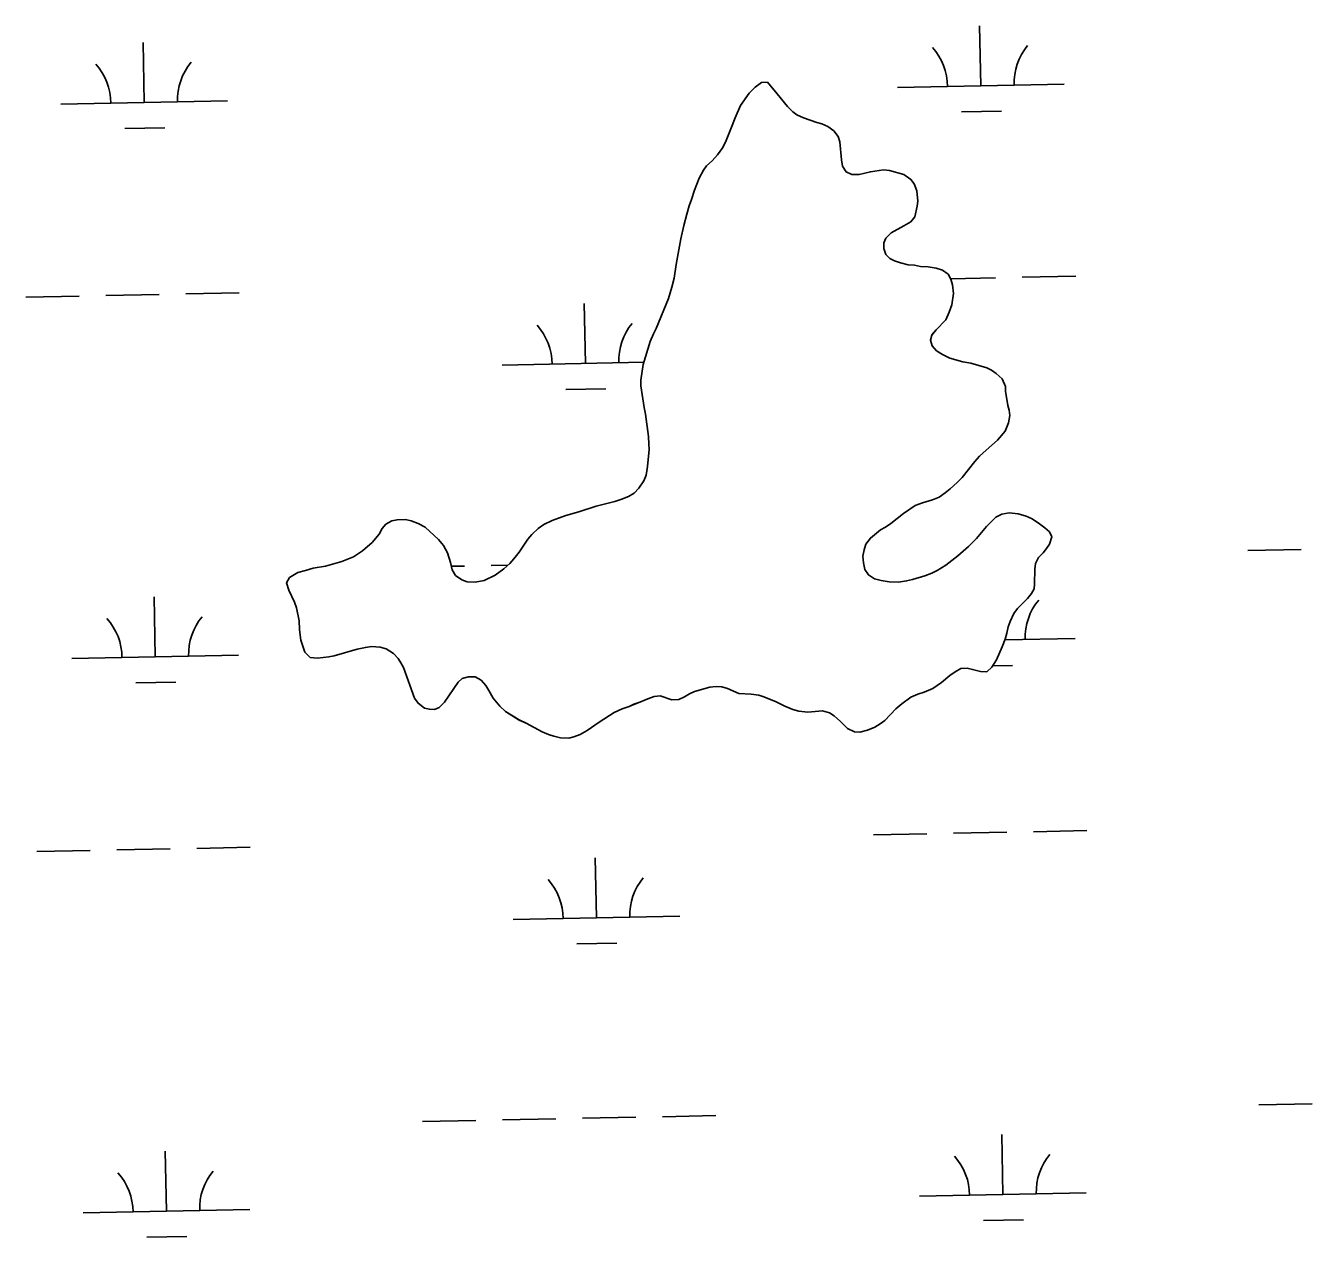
# Model space of a CAD drawing. Extents: x 3989314 to 4027622, y 243956 to 270014.
# Drawn here: x 4013453 to 4014224, y 260715 to 261442 of the extents above; entities that cross this region are included whole.
import ezdxf

# ---------------------------------------------------------------- set-up
doc = ezdxf.new("R2010")
doc.units = 0
doc.layers.add('V-TOPO-SHOR', color=7, linetype='Continuous')
doc.layers.add('V-WETL-SWMP', color=7, linetype='Continuous')

msp = doc.modelspace()

# ---------------------------------------------------------------- linework, layer by layer
at = {"layer": 'V-TOPO-SHOR'}
for points in [[(4013840.38, 261285.47), (4013841.65, 261290.77), (4013843, 261299.13), (4013845.84, 261314.5), (4013847.56, 261322.46), (4013849.25, 261329.29), (4013850.7, 261334.21), (4013852.13, 261337.99), (4013853.98, 261343.66), (4013856.82, 261350.83), (4013859.42, 261355.73), (4013861.19, 261358.17), (4013864.5, 261361.33), (4013867.83, 261364.87), (4013870.98, 261369.18), (4013872.99, 261373.51), (4013875.83, 261380.49), (4013878.28, 261387.11), (4013881.5, 261394.46), (4013886.64, 261401.77), (4013890.35, 261405.5), (4013894.04, 261408.27), (4013897.66, 261408.37)], [(4013897.66, 261408.37), (4013903.59, 261401.37), (4013909.7, 261393.79), (4013912.86, 261390.66), (4013915.3, 261388.89), (4013919.26, 261387.07), (4013927.39, 261384.21), (4013930.42, 261383.38), (4013934, 261381.76), (4013937.56, 261379.2), (4013940.15, 261375.9), (4013941.02, 261372.64), (4013942.1, 261361.93), (4013942.77, 261358.11), (4013944.98, 261354.62), (4013948.37, 261353.02), (4013952.75, 261353.1), (4013959.46, 261354.66), (4013967.31, 261355.8), (4013970.92, 261355.52), (4013979.44, 261353.03), (4013983.75, 261350.07), (4013985.79, 261347.54), (4013987.21, 261343.32), (4013987.82, 261337.01), (4013987.56, 261333.97), (4013986.07, 261327.71), (4013983.71, 261324.72), (4013979.46, 261322.15), (4013971.92, 261317.95), (4013968.8, 261314.78), (4013967.58, 261311.95), (4013967.51, 261308.72), (4013968.75, 261305.06), (4013971.18, 261302.72), (4013974, 261301.31), (4013977.59, 261300.08), (4013982.14, 261298.83), (4013985.94, 261298.55), (4013989.55, 261297.89), (4013994.12, 261297.59), (4013998.87, 261296.9), (4014002.65, 261295.67), (4014006.02, 261293.3), (4014007.66, 261290.21), (4014008.72, 261286.76), (4014009.36, 261281.59), (4014008.25, 261274.76), (4014006.62, 261270.41), (4014004.6, 261265.89), (4013998.93, 261259.92), (4013996.38, 261256.75), (4013995.54, 261253.71), (4013996.6, 261250.26), (4013999.2, 261247.34), (4014002.76, 261244.96), (4014007.1, 261242.76), (4014014.86, 261240.67), (4014019.79, 261239.79), (4014029.26, 261237.08), (4014032.08, 261235.68), (4014034.9, 261233.71), (4014038.44, 261230.38), (4014040.43, 261225.95), (4014040.55, 261222.9), (4014041.2, 261218.31), (4014041.87, 261214.48), (4014042.75, 261211.6), (4014043.06, 261208.54), (4014042.38, 261203.98), (4014040.35, 261199.07), (4014035.65, 261193.66), (4014028.83, 261187.72), (4014024.93, 261184.01), (4014022.19, 261180.83), (4014014.52, 261171.29), (4014011.59, 261168.31), (4014007.31, 261164.41), (4014004.39, 261162.01), (4014000.71, 261159.43), (4013996.67, 261157.81), (4013990.71, 261156.05), (4013986.29, 261154.44), (4013979.31, 261149.65), (4013975.43, 261146.69), (4013971.73, 261143.73), (4013968.44, 261141.52), (4013965.54, 261139.88), (4013961.85, 261136.92), (4013959.51, 261134.87), (4013956.76, 261131.32), (4013955.73, 261127.91), (4013954.87, 261124.12), (4013955.35, 261120.11), (4013956.2, 261116.08), (4013958.22, 261112.79), (4013961.98, 261110.42), (4013965.95, 261109.37), (4013970.7, 261108.68), (4013976.23, 261108.55), (4013981.2, 261109.19)], [(4013748.74, 261025.76), (4013740.66, 261030.92), (4013737.12, 261034.05), (4013733.23, 261038.91), (4013730.67, 261043.55), (4013728.84, 261046.45), (4013726.05, 261049.57), (4013722.48, 261051.75), (4013718.29, 261051.66), (4013714.64, 261050.6), (4013712.11, 261048.38), (4013704, 261036.37), (4013700.88, 261033.21), (4013697.99, 261032.13), (4013694.95, 261032.21), (4013691.91, 261032.85), (4013688.17, 261035.8), (4013685.96, 261038.9), (4013679.35, 261057.36), (4013677.89, 261060.06), (4013676.23, 261062.58), (4013673.45, 261065.7), (4013668.94, 261068.48), (4013665.35, 261069.52), (4013660.21, 261069.83), (4013656.57, 261069.35), (4013651.59, 261068.32), (4013637.77, 261064.27), (4013634.52, 261063.59), (4013627.82, 261062.79), (4013623.45, 261063.28), (4013620.29, 261066.41), (4013617.79, 261073.71), (4013616.99, 261079.83), (4013616.73, 261085.17), (4013615.21, 261093.02), (4013613.96, 261096.49), (4013610.7, 261103.62), (4013609.28, 261108.03), (4013611.07, 261111.23), (4013616.1, 261114.35), (4013620.7, 261115.39), (4013625.12, 261116.8), (4013632.58, 261118.15), (4013642.37, 261120.77), (4013649.49, 261123.65), (4013654.73, 261127.34), (4013660.56, 261132.34), (4013664.88, 261137.2), (4013666.67, 261140.58), (4013668.83, 261143.2), (4013672.31, 261145.21), (4013675.57, 261145.9), (4013680.53, 261145.97), (4013683.94, 261145.31), (4013688.1, 261143.69), (4013692.43, 261141.49), (4013700.45, 261134.05), (4013703.41, 261130.36), (4013705.78, 261126.11), (4013707.55, 261120.35), (4013708.59, 261115.94), (4013710.6, 261112.46), (4013714.35, 261109.89), (4013717.56, 261108.67), (4013722.32, 261108.36), (4013727.68, 261109.38), (4013734.43, 261112.65), (4013739.48, 261116.53), (4013743.18, 261119.68), (4013745.54, 261122.49), (4013748.68, 261126.41), (4013754.02, 261134.29), (4013756.37, 261137.09), (4013760.08, 261140.62), (4013763.56, 261143.02), (4013768.58, 261145.38), (4013776.85, 261148.42), (4013784.53, 261150.71), (4013794.9, 261154.08), (4013806.21, 261156.86), (4013809.68, 261158.11), (4013814.29, 261159.91), (4013817.77, 261161.92), (4013820.51, 261164.9), (4013823.48, 261169.22), (4013824.89, 261172.61), (4013825.78, 261177.93), (4013826.79, 261188.01), (4013826.49, 261191.26), (4013826.4, 261195.83), (4013824.63, 261209.22), (4013823.77, 261213.24), (4013821.8, 261226.25), (4013821.69, 261229.68), (4013823.25, 261238.99), (4013827.39, 261252.8), (4013829.41, 261257.52), (4013831.01, 261260.72), (4013838.31, 261278.65), (4013840.38, 261285.47)], [(4013981.2, 261109.19), (4013984.65, 261110.06), (4013992.13, 261112.17), (4013996.37, 261113.78), (4013999.46, 261115.42), (4014004.68, 261118.73), (4014011.87, 261124.27), (4014018.29, 261129.84), (4014023.18, 261134.68), (4014029.06, 261141.78), (4014032.2, 261145.14), (4014034.73, 261147.36), (4014038.2, 261149.18), (4014042.6, 261150.03), (4014048.12, 261149.52), (4014052.85, 261148.07), (4014056.44, 261146.46), (4014060.94, 261143.49), (4014064.12, 261141.13), (4014066.92, 261138.58), (4014068.19, 261135.69), (4014066.94, 261131.34), (4014065.16, 261128.71), (4014063, 261126.1), (4014060.26, 261123.3), (4014058.46, 261119.72), (4014058, 261116.3), (4014057.98, 261107.54), (4014057.71, 261104.49), (4014056.12, 261101.67), (4014053.76, 261098.68), (4014047.71, 261092.72), (4014045.54, 261089.73), (4014043.32, 261084.82), (4014042.1, 261081.61), (4014041.25, 261077.82), (4014040.21, 261074.22), (4014038.58, 261069.69), (4014035.15, 261061.95), (4014032.37, 261057.45), (4014029.26, 261054.66), (4014025.45, 261054.94), (4014017.49, 261056.85), (4014013.68, 261056.75), (4014010.2, 261054.74), (4014007.09, 261052.53), (4014002.03, 261048.27), (4013996.99, 261044.58), (4013991.79, 261042.41), (4013987.95, 261041.17), (4013983.72, 261039.55), (4013978.28, 261035.49), (4013974.78, 261032.53), (4013968.13, 261025.45), (4013965.41, 261023.41), (4013962.12, 261021.4), (4013957.69, 261019.6), (4013953.09, 261018.37), (4013949.85, 261018.64), (4013945.71, 261020.65), (4013941.43, 261024.94), (4013937.7, 261028.27), (4013934.88, 261030.06), (4013930.72, 261031.3), (4013921.93, 261030.37), (4013916.61, 261031.07), (4013913.01, 261032.11), (4013908.1, 261034.13), (4013902.83, 261036.74), (4013895.46, 261039.58), (4013892.44, 261040.61), (4013887.88, 261041.29), (4013880.45, 261041.66), (4013873.66, 261044.68), (4013870.26, 261045.72), (4013867.02, 261045.79), (4013863.2, 261045.51), (4013853.99, 261042.87), (4013850.9, 261041.42), (4013848, 261039.58), (4013844.53, 261038.14), (4013840.33, 261037.86), (4013833.34, 261040.31), (4013829.71, 261039.83), (4013825.86, 261038.4), (4013821.24, 261036.41), (4013817.58, 261035.16), (4013814.69, 261033.9), (4013810.47, 261032.48), (4013805.84, 261030.3), (4013796.74, 261024.42), (4013789.57, 261019.45), (4013785.31, 261017.07), (4013781.66, 261015.63), (4013778.59, 261014.94), (4013773.64, 261015.06), (4013769.47, 261016.12), (4013766.45, 261017.14), (4013762.48, 261018.76), (4013752.89, 261023.95), (4013748.74, 261025.76)]]:
    msp.add_lwpolyline(points, dxfattribs=at)
at = {"layer": 'V-WETL-SWMP'}
for p, q in [((4014025.7, 261406.31), (4014024.98, 261442.3)), ((4013523.89, 261396.31), (4013523.17, 261432.3)), ((4013975.71, 261405.31), (4014075.69, 261407.3)), ((4013473.9, 261395.31), (4013573.88, 261397.3)), ((4014014.01, 261390.64), (4014038, 261391.12)), ((4013512.2, 261380.64), (4013536.19, 261381.12)), ((4014007.52, 261290.49), (4014034.59, 261291.03)), ((4014050.58, 261291.35), (4014082.58, 261291.99)), ((4013452.8, 261279.43), (4013484.79, 261280.07)), ((4013500.79, 261280.39), (4013532.78, 261281.03)), ((4013548.78, 261281.35), (4013580.77, 261281.98)), ((4013788.5, 261239.69), (4013787.78, 261275.68)), ((4013738.51, 261238.69), (4013823.67, 261240.39)), ((4013776.81, 261224.02), (4013800.8, 261224.5)), ((4014185.88, 261127.51), (4014217.87, 261128.15)), ((4013708.11, 261117.99), (4013716.06, 261118.15)), ((4013732.06, 261118.47), (4013741.99, 261118.66)), ((4013530.52, 261063.7), (4013529.8, 261099.69)), ((4014040.08, 261073.85), (4014082.32, 261074.69)), ((4013480.53, 261062.7), (4013580.51, 261064.69)), ((4014032.88, 261058.27), (4014044.63, 261058.51)), ((4013518.83, 261048.03), (4013542.82, 261048.51)), ((4014057.21, 260958.74), (4014089.21, 260959.38)), ((4013961.23, 260956.83), (4013993.23, 260957.46)), ((4014009.22, 260957.78), (4014041.22, 260958.42)), ((4013459.42, 260946.83), (4013491.42, 260947.46)), ((4013507.41, 260947.78), (4013539.41, 260948.42)), ((4013555.41, 260948.74), (4013587.4, 260949.38)), ((4013795.13, 260907.08), (4013794.41, 260943.07)), ((4013745.14, 260906.08), (4013845.12, 260908.07)), ((4013783.44, 260891.41), (4013807.43, 260891.89)), ((4014192.5, 260794.9), (4014224.5, 260795.54)), ((4013690.7, 260784.9), (4013722.69, 260785.54)), ((4013738.69, 260785.86), (4013770.68, 260786.49)), ((4013786.68, 260786.81), (4013818.67, 260787.45)), ((4013834.67, 260787.77), (4013866.66, 260788.41)), ((4014038.95, 260741.09), (4014038.24, 260777.08)), ((4013537.15, 260731.09), (4013536.43, 260767.08)), ((4013988.96, 260740.09), (4014088.94, 260742.09)), ((4013487.16, 260730.09), (4013587.14, 260732.08)), ((4014027.26, 260725.42), (4014051.26, 260725.9)), ((4013525.46, 260715.42), (4013549.45, 260715.9))]:
    msp.add_line(p, q, dxfattribs=at)
for points in [[(4013970.7, 261108.68), (4013965.95, 261109.37), (4013961.98, 261110.42), (4013958.22, 261112.79), (4013956.2, 261116.08), (4013955.35, 261120.11), (4013954.87, 261124.12), (4013955.72, 261127.91), (4013956.76, 261131.32), (4013959.51, 261134.87), (4013961.85, 261136.92), (4013965.54, 261139.88), (4013968.44, 261141.52), (4013971.73, 261143.73), (4013975.43, 261146.69), (4013979.31, 261149.65), (4013986.29, 261154.44), (4013990.71, 261156.05), (4013996.66, 261157.81), (4014000.71, 261159.43), (4014004.39, 261162.01), (4014007.31, 261164.41), (4014011.59, 261168.31), (4014014.52, 261171.29), (4014022.19, 261180.83), (4014024.93, 261184.01), (4014028.83, 261187.72), (4014035.65, 261193.66), (4014040.35, 261199.07), (4014042.38, 261203.98), (4014043.06, 261208.54), (4014042.75, 261211.6), (4014041.87, 261214.48), (4014041.2, 261218.31), (4014040.55, 261222.9), (4014040.43, 261225.95), (4014038.44, 261230.38), (4014034.9, 261233.71), (4014032.08, 261235.68), (4014029.26, 261237.08), (4014019.79, 261239.79), (4014014.86, 261240.67), (4014007.09, 261242.76), (4014002.76, 261244.96), (4013999.2, 261247.34), (4013996.6, 261250.26), (4013995.54, 261253.71), (4013996.38, 261256.74), (4013998.93, 261259.92), (4014004.6, 261265.89), (4014006.62, 261270.41), (4014008.25, 261274.76), (4014009.36, 261281.59), (4014008.72, 261286.76), (4014007.66, 261290.21), (4014006.02, 261293.3), (4014002.65, 261295.67), (4013998.87, 261296.9), (4013994.12, 261297.59), (4013989.55, 261297.89), (4013985.94, 261298.55), (4013982.14, 261298.83), (4013977.59, 261300.08), (4013974, 261301.32), (4013971.18, 261302.72), (4013968.75, 261305.06), (4013967.51, 261308.71), (4013967.58, 261311.95), (4013968.8, 261314.78), (4013971.92, 261317.95), (4013979.46, 261322.15), (4013983.71, 261324.72), (4013986.07, 261327.71), (4013987.56, 261333.97), (4013987.82, 261337.01), (4013987.21, 261343.31), (4013985.79, 261347.54), (4013983.75, 261350.07), (4013979.44, 261353.03), (4013970.92, 261355.52), (4013967.31, 261355.8), (4013959.46, 261354.66), (4013952.75, 261353.1), (4013948.37, 261353.02), (4013944.98, 261354.62), (4013942.77, 261358.11), (4013942.1, 261361.94), (4013941.02, 261372.64), (4013940.15, 261375.9), (4013937.56, 261379.2), (4013934, 261381.76), (4013930.42, 261383.38), (4013927.39, 261384.21), (4013919.26, 261387.08), (4013915.3, 261388.89), (4013912.87, 261390.66), (4013909.7, 261393.79), (4013903.59, 261401.37), (4013897.66, 261408.37), (4013894.04, 261408.27), (4013890.35, 261405.5)], [(4013890.35, 261405.5), (4013886.64, 261401.77), (4013881.5, 261394.46), (4013878.28, 261387.11), (4013875.83, 261380.49), (4013873, 261373.51), (4013870.98, 261369.18), (4013867.83, 261364.87), (4013864.51, 261361.32), (4013861.19, 261358.16), (4013859.42, 261355.73), (4013856.82, 261350.83), (4013853.98, 261343.66), (4013852.13, 261337.99), (4013850.7, 261334.21), (4013849.25, 261329.29), (4013847.56, 261322.46), (4013845.84, 261314.5), (4013843, 261299.13), (4013841.65, 261290.77), (4013840.38, 261285.47), (4013838.31, 261278.65), (4013831.02, 261260.72)], [(4013831.02, 261260.72), (4013829.41, 261257.52), (4013827.39, 261252.8), (4013823.25, 261238.99), (4013821.69, 261229.68), (4013821.8, 261226.25), (4013823.77, 261213.24), (4013824.63, 261209.22), (4013826.41, 261195.83), (4013826.48, 261191.26), (4013826.79, 261188.01), (4013825.78, 261177.93), (4013824.89, 261172.61), (4013823.48, 261169.22), (4013820.51, 261164.9), (4013817.77, 261161.92), (4013814.29, 261159.91), (4013809.68, 261158.11), (4013806.21, 261156.86), (4013794.9, 261154.08), (4013784.53, 261150.71), (4013776.85, 261148.42), (4013768.58, 261145.38), (4013763.56, 261143.02), (4013760.08, 261140.62), (4013756.37, 261137.09), (4013754.02, 261134.29), (4013748.68, 261126.41), (4013745.54, 261122.49), (4013743.18, 261119.68), (4013739.48, 261116.53), (4013734.43, 261112.65), (4013727.68, 261109.38), (4013722.32, 261108.37), (4013717.56, 261108.67), (4013714.35, 261109.89), (4013710.6, 261112.46), (4013708.59, 261115.94), (4013707.55, 261120.35), (4013705.78, 261126.11), (4013703.41, 261130.36), (4013700.45, 261134.05), (4013692.43, 261141.49), (4013688.1, 261143.69), (4013683.94, 261145.32), (4013680.53, 261145.97), (4013675.57, 261145.9), (4013672.31, 261145.21), (4013668.83, 261143.2), (4013666.67, 261140.58), (4013664.88, 261137.2), (4013660.57, 261132.34), (4013654.73, 261127.34), (4013649.49, 261123.65), (4013642.37, 261120.77), (4013632.58, 261118.15), (4013625.12, 261116.8), (4013620.7, 261115.39), (4013616.1, 261114.35), (4013611.07, 261111.23), (4013609.28, 261108.04), (4013610.7, 261103.62), (4013613.96, 261096.49), (4013615.21, 261093.02), (4013616.73, 261085.17), (4013616.99, 261079.83), (4013617.79, 261073.71), (4013620.29, 261066.41), (4013623.45, 261063.28), (4013627.82, 261062.79), (4013634.51, 261063.59), (4013637.77, 261064.27), (4013651.59, 261068.32), (4013656.57, 261069.35), (4013660.21, 261069.83), (4013665.35, 261069.52), (4013668.94, 261068.48), (4013673.45, 261065.7), (4013676.23, 261062.58), (4013677.89, 261060.07), (4013679.35, 261057.36), (4013685.96, 261038.9), (4013688.17, 261035.8), (4013691.91, 261032.85), (4013694.95, 261032.21), (4013698, 261032.13), (4013700.88, 261033.21), (4013704.01, 261036.37), (4013712.11, 261048.38), (4013714.64, 261050.6), (4013718.29, 261051.66), (4013722.48, 261051.75), (4013726.05, 261049.57), (4013728.84, 261046.45), (4013730.67, 261043.55), (4013733.23, 261038.91), (4013737.12, 261034.05), (4013740.66, 261030.92), (4013748.74, 261025.77), (4013752.89, 261023.95), (4013762.48, 261018.76)], [(4013762.48, 261018.76), (4013766.45, 261017.14), (4013769.47, 261016.12), (4013773.64, 261015.06), (4013778.59, 261014.94), (4013781.66, 261015.63), (4013785.32, 261017.07), (4013789.57, 261019.45), (4013796.74, 261024.42), (4013805.84, 261030.3), (4013810.47, 261032.48), (4013814.69, 261033.9), (4013817.58, 261035.17), (4013821.24, 261036.41), (4013825.86, 261038.4), (4013829.71, 261039.83), (4013833.34, 261040.31), (4013840.33, 261037.86), (4013844.53, 261038.14), (4013848, 261039.58), (4013850.9, 261041.42), (4013853.99, 261042.87), (4013863.2, 261045.51), (4013867.02, 261045.79), (4013870.26, 261045.72), (4013873.66, 261044.68), (4013880.45, 261041.66), (4013887.88, 261041.29), (4013892.44, 261040.61), (4013895.46, 261039.58), (4013902.83, 261036.74), (4013908.1, 261034.13), (4013913.01, 261032.11), (4013916.61, 261031.07), (4013921.93, 261030.37), (4013930.72, 261031.3), (4013934.88, 261030.06), (4013937.7, 261028.27), (4013941.43, 261024.94), (4013945.71, 261020.65), (4013949.86, 261018.64), (4013953.09, 261018.37), (4013957.69, 261019.6), (4013962.12, 261021.4), (4013965.41, 261023.41), (4013968.13, 261025.44), (4013974.78, 261032.53), (4013978.28, 261035.49), (4013983.72, 261039.56), (4013987.95, 261041.17), (4013991.79, 261042.41), (4013996.99, 261044.57), (4014002.04, 261048.27), (4014007.09, 261052.53), (4014010.2, 261054.74), (4014013.68, 261056.75), (4014017.49, 261056.85), (4014025.45, 261054.95), (4014029.26, 261054.66), (4014032.37, 261057.45), (4014035.15, 261061.96), (4014038.58, 261069.69), (4014040.21, 261074.22), (4014041.25, 261077.82), (4014042.1, 261081.61), (4014043.33, 261084.82), (4014045.54, 261089.73), (4014047.71, 261092.72), (4014053.76, 261098.68), (4014056.12, 261101.67), (4014057.71, 261104.49), (4014057.98, 261107.54), (4014058, 261116.3), (4014058.46, 261119.72), (4014060.26, 261123.3), (4014063, 261126.1), (4014065.16, 261128.71), (4014066.94, 261131.34), (4014068.19, 261135.69), (4014066.92, 261138.58), (4014064.12, 261141.13), (4014060.94, 261143.49), (4014056.44, 261146.46), (4014052.85, 261148.07), (4014048.12, 261149.52), (4014042.61, 261150.03), (4014038.2, 261149.18), (4014034.73, 261147.36), (4014032.2, 261145.14), (4014029.06, 261141.78), (4014023.18, 261134.68), (4014018.29, 261129.84), (4014011.87, 261124.27), (4014004.68, 261118.73), (4013999.46, 261115.42), (4013996.37, 261113.78), (4013992.14, 261112.17), (4013984.65, 261110.06), (4013981.2, 261109.19), (4013976.23, 261108.55), (4013970.7, 261108.68)]]:
    msp.add_lwpolyline(points, dxfattribs=at)
for centre, start, end in [((4014080.92, 261407.88), 140.36987, 181.91353), ((4013970.46, 261405.68), 0.36988, 41.91354), ((4013468.65, 261395.68), 0.36988, 41.91354), ((4013579.11, 261397.88), 140.36987, 181.91353), ((4013733.26, 261239.06), 0.36988, 41.91354), ((4013843.72, 261241.26), 140.36987, 181.91353), ((4014087.55, 261075.27), 140.36987, 181.91353), ((4013475.28, 261063.07), 0.36988, 41.91354), ((4013585.74, 261065.27), 140.36987, 181.91353), ((4013739.89, 260906.45), 0.36988, 41.91354), ((4013850.35, 260908.65), 140.36987, 181.91353), ((4013983.71, 260740.46), 0.36988, 41.91354), ((4014094.18, 260742.66), 140.36987, 181.91353), ((4013481.9, 260730.46), 0.36988, 41.91354), ((4013592.37, 260732.66), 140.36987, 181.91353)]:
    msp.add_arc(centre, 35.25, start, end, dxfattribs=at)

doc.saveas('drawing.dxf')
